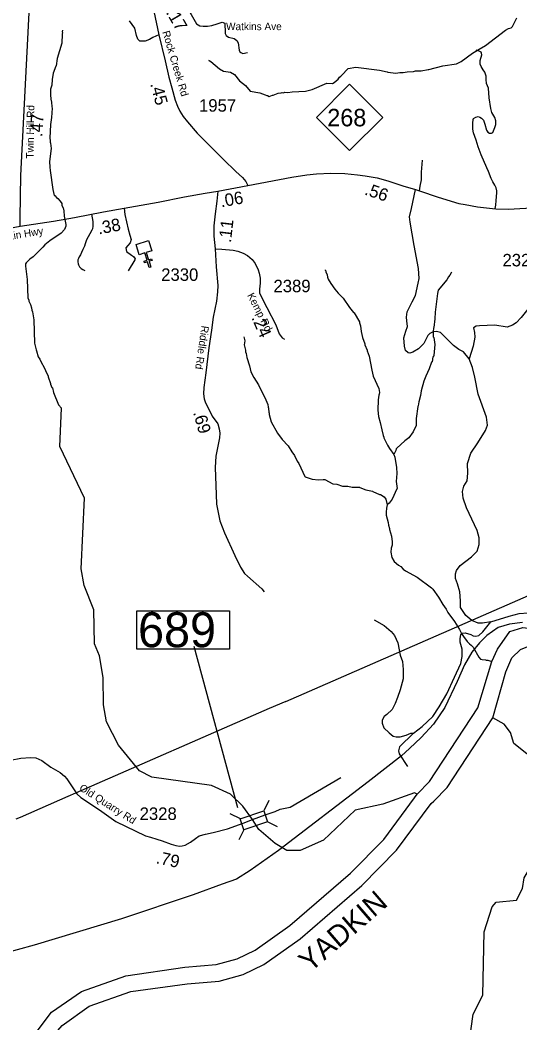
# Model space of a CAD drawing. Extents: x 1248089 to 1457196, y 820910 to 988753.
# Drawn here: x 1391144 to 1396152, y 893646 to 903687 of the extents above; entities that cross this region are included whole.
import ezdxf

# ---------------------------------------------------------------- set-up
doc = ezdxf.new("R2010")
doc.units = 0
for name, color, linetype in [('Exist Cultural Church CELL', 7, 'Continuous'), ('Exist Hydrographic Creek Single Shore', 7, 'Continuous'), ('Exist Hydrographic Misc Water Feature', 7, 'Continuous'), ('Exist Hydrographic River Shore', 7, 'Continuous'), ('Exist Hydrographic River Shore Label', 7, 'Continuous'), ('Exist Railroad Mainline', 7, 'Continuous'), ('Exist Road Non-System Type 51', 7, 'Continuous'), ('Exist Road Primary NC Attributed', 7, 'Continuous'), ('Exist Road Primary NC Label', 7, 'Continuous'), ('Exist Road Primary NC Shield CELL', 7, 'Continuous'), ('Exist Road Primary NC Shield Number Label', 7, 'Continuous'), ('Exist Road Secondary Structure Standard Bridge CELL', 7, 'Continuous'), ('Exist Road Secondary Structure Standard Bridge Number Label', 7, 'Continuous'), ('Exist Road Secondary Type 41 Attributed', 7, 'Continuous'), ('Exist Road Secondary Type 51 Attributed', 7, 'Continuous'), ('Exist Road Secondary Type 51 Label', 7, 'Continuous'), ('Exist Utilities Electrical Transmission Line', 7, 'Continuous'), ('Prop CMT Slope Fill', 7, 'Continuous'), ('Prop GRAU CAT1 Cell', 7, 'Continuous'), ('Prop Lane Lines', 7, 'Continuous')]:
    doc.layers.add(name, color=color, linetype=linetype)

msp = doc.modelspace()

# ---------------------------------------------------------------- linework, layer by layer
at = {"layer": 'Exist Cultural Church CELL'}
msp.add_lwpolyline([(1392463, 901377), (1392409, 901360), (1392431, 901287), (1392462, 901297), (1392467, 901281), (1392436, 901272), (1392454, 901214), (1392439, 901210), (1392421, 901267), (1392390, 901258), (1392386, 901273), (1392416, 901282), (1392394, 901355), (1392338, 901338), (1392307, 901440), (1392432, 901479)], close=True, dxfattribs=at)
at = {"layer": 'Exist Hydrographic Creek Single Shore'}
for points in [[(1395454, 892315), (1395580, 892368), (1395667, 892527), (1395640, 893425), (1395684, 893735), (1395779, 893923), (1395792, 894557), (1395873, 894808), (1395915, 894856), (1396116, 894875), (1396177, 894992), (1396196, 895100), (1396265, 895217), (1396374, 895287), (1396461, 895420), (1396467, 895712), (1396406, 895979), (1396433, 896087), (1396300, 896323), (1396221, 896340), (1396090, 896445), (1396059, 896554), (1395994, 896637), (1395879, 896700)], [(1393472, 895682), (1393375, 895817), (1393253, 895937), (1393063, 896023), (1392465, 896106)], [(1395122, 895937), (1395096, 895949), (1394777, 895838), (1394500, 895778), (1394185, 895475), (1393950, 895372), (1393816, 895374), (1393701, 895442), (1393537, 895583), (1393472, 895682)]]:
    msp.add_lwpolyline(points, dxfattribs=at)
at = {"layer": 'Exist Hydrographic Misc Water Feature'}
for points in [[(1393032, 903285), (1393040, 903283), (1393054, 903272), (1393142, 903198), (1393182, 903177), (1393253, 903164), (1393291, 903143), (1393343, 903078), (1393403, 903033), (1393449, 902976), (1393545, 902958), (1393601, 902940), (1393616, 902932), (1393624, 902932), (1393640, 902923), (1393672, 902935), (1393680, 902935), (1393729, 902954), (1393761, 902957), (1393769, 902961), (1393785, 902960), (1393793, 902964), (1393825, 902963), (1393869, 902970), (1394005, 902975), (1394072, 902992), (1394219, 903055), (1394275, 903053), (1394291, 903061), (1394330, 903096), (1394344, 903114), (1394359, 903124), (1394365, 903133), (1394432, 903202), (1394507, 903216), (1394746, 903185), (1394822, 903169), (1394830, 903165), (1394909, 903155), (1394949, 903162), (1394981, 903162), (1395022, 903169), (1395086, 903171), (1395106, 903179), (1395162, 903178), (1395234, 903192), (1395240, 903191), (1395379, 903229), (1395515, 903250), (1395564, 903273), (1395676, 903354), (1395744, 903397), (1395807, 903431), (1396007, 903587), (1396039, 903602), (1396065, 903608), (1396076, 903621), (1396121, 903708)], [(1391568, 903585), (1391566, 903569), (1391570, 903561), (1391565, 903545), (1391564, 903457), (1391516, 903302), (1391507, 903230), (1391503, 903227), (1391476, 903155), (1391464, 903091), (1391462, 903035), (1391450, 902996), (1391448, 902940), (1391451, 902894), (1391459, 902864), (1391462, 902818), (1391465, 902804), (1391459, 902712), (1391450, 902640), (1391441, 902504), (1391446, 902480), (1391446, 902464), (1391450, 902456), (1391455, 902400), (1391438, 902272), (1391441, 902214), (1391446, 902180), (1391471, 901990), (1391486, 901932), (1391492, 901931), (1391508, 901911), (1391524, 901899), (1391545, 901874), (1391561, 901850), (1391564, 901830), (1391576, 901806), (1391583, 901778), (1391586, 901725), (1391602, 901641), (1391601, 901624), (1391588, 901591), (1391555, 901552), (1391441, 901477), (1391392, 901438), (1391373, 901414), (1391275, 901315), (1391242, 901293), (1391204, 901257), (1391199, 901246), (1391199, 901224), (1391216, 901090), (1391222, 900906), (1391232, 900882), (1391231, 900874), (1391247, 900840), (1391258, 900805), (1391261, 900781), (1391269, 900765), (1391283, 900685), (1391290, 900453), (1391305, 900385), (1391309, 900377), (1391327, 900316), (1391343, 900292), (1391366, 900243), (1391373, 900235), (1391427, 900122), (1391427, 900114), (1391449, 900050), (1391449, 900042), (1391463, 900007), (1391469, 900005), (1391479, 899957), (1391529, 899836), (1391558, 899801)], [(1394202, 901188), (1394202, 901182), (1394208, 901176), (1394208, 901168), (1394221, 901136), (1394225, 901112), (1394232, 901092), (1394256, 901051), (1394296, 900994), (1394331, 900953), (1394380, 900904), (1394446, 900810), (1394485, 900758), (1394491, 900755), (1394543, 900665), (1394543, 900657), (1394554, 900625), (1394561, 900569), (1394576, 900508), (1394598, 900444), (1394598, 900436), (1394621, 900383), (1394621, 900375), (1394640, 900323), (1394668, 900181), (1394683, 900122), (1394737, 899997), (1394744, 899957), (1394743, 899941), (1394739, 899933), (1394730, 899885), (1394728, 899781), (1394735, 899717), (1394753, 899657), (1394768, 899585), (1394782, 899528), (1394790, 899512), (1394790, 899504), (1394824, 899431), (1394844, 899399), (1394887, 899338)], [(1395470, 901164), (1395462, 901156), (1395449, 901133), (1395437, 901117), (1395420, 901085), (1395334, 900983), (1395325, 900951), (1395304, 900764), (1395300, 900696), (1395290, 900608), (1395286, 900601), (1395281, 900569), (1395284, 900517), (1395288, 900509), (1395298, 900440), (1395288, 900329), (1395286, 900319), (1395280, 900317), (1395271, 900265), (1395267, 900262), (1395241, 900194), (1395208, 900123), (1395190, 900071), (1395164, 899976), (1395155, 899928), (1395138, 899864), (1395133, 899824), (1395129, 899817), (1395114, 899697), (1395113, 899629), (1395081, 899564), (1395040, 899503), (1394999, 899476), (1394918, 899401), (1394912, 899394), (1394907, 899378), (1394887, 899338)], [(1393386, 900515), (1393395, 900474), (1393388, 900435), (1393401, 900382), (1393401, 900366), (1393408, 900350), (1393415, 900310), (1393442, 900226), (1393456, 900165), (1393487, 900109), (1393533, 900036), (1393606, 899884), (1393625, 899838), (1393629, 899810), (1393632, 899802), (1393632, 899786), (1393636, 899777), (1393635, 899761), (1393639, 899753), (1393639, 899737), (1393661, 899665), (1393723, 899552), (1393771, 899487), (1393830, 899425), (1393867, 899363), (1393894, 899328), (1393921, 899271), (1393936, 899249), (1393998, 899118), (1394001, 899113), (1394072, 899091), (1394133, 899085), (1394181, 899088), (1394197, 899086), (1394276, 899044), (1394318, 899039), (1394375, 899022), (1394429, 899020), (1394471, 899011), (1394543, 899010), (1394547, 899006), (1394607, 898985), (1394674, 898971), (1394679, 898966), (1394746, 898937), (1394754, 898937), (1394791, 898913), (1394809, 898892), (1394822, 898832)], [(1392465, 896106), (1392340, 896172), (1392129, 896426), (1392009, 896662), (1391979, 896830), (1391976, 897105), (1391939, 897323), (1391891, 897442), (1391882, 897784), (1391787, 898025), (1391757, 898193), (1391789, 898902), (1391541, 899416), (1391558, 899801)], [(1394887, 899338), (1394898, 899310), (1394916, 899206), (1394919, 899147), (1394912, 899066), (1394923, 898998), (1394918, 898993), (1394871, 898891), (1394842, 898851), (1394822, 898832)], [(1394822, 898832), (1394815, 898800), (1394812, 898760), (1394813, 898730), (1394832, 898656), (1394835, 898630), (1394846, 898596), (1394846, 898588), (1394865, 898519), (1394871, 898463), (1394871, 898431), (1394862, 898399), (1394857, 898359), (1394870, 898307), (1394893, 898267), (1394934, 898230), (1394958, 898217), (1394981, 898191), (1395005, 898172), (1395124, 898110), (1395267, 898003), (1395279, 897990), (1395335, 897909), (1395378, 897836), (1395413, 897788), (1395428, 897755), (1395498, 897666), (1395548, 897585), (1395567, 897544), (1395587, 897514), (1395622, 897465), (1395645, 897441), (1395665, 897428), (1395683, 897410), (1395740, 897309), (1395758, 897290), (1395774, 897284), (1395806, 897283), (1395814, 897279), (1395830, 897279), (1395872, 897266)]]:
    msp.add_lwpolyline(points, dxfattribs=at)
at = {"layer": 'Exist Hydrographic River Shore'}
for points in [[(1395731, 896802), (1395872, 897266), (1395928, 897389), (1396052, 897564), (1396182, 897606), (1396710, 897543), (1396997, 897473), (1397246, 897398), (1397613, 897207), (1397890, 897007), (1398220, 896630), (1398435, 896413), (1398813, 896101), (1399044, 895970), (1399802, 895788), (1400043, 895779), (1400198, 895785), (1400352, 895927), (1400787, 896341), (1401440, 896841)], [(1395879, 896700), (1396011, 897162), (1396071, 897303), (1396156, 897385), (1396266, 897427), (1396903, 897334), (1397165, 897242), (1397450, 897104), (1397819, 896874), (1398122, 896532), (1398428, 896263), (1398749, 895953), (1399038, 895833), (1399232, 895767), (1399874, 895639), (1400136, 895627), (1400255, 895666), (1400399, 895743), (1400825, 896210), (1401571, 896789)], [(1395122, 895937), (1395247, 896065), (1395731, 896802)], [(1395291, 895868), (1395423, 896005), (1395879, 896700)], [(1389881, 893442), (1390011, 893370), (1390205, 893151), (1390336, 893044), (1390553, 892962), (1390871, 892953), (1391094, 893080), (1391567, 893622), (1391837, 893813), (1392253, 893961), (1392817, 894038), (1393138, 894065), (1393379, 894130), (1393587, 894231), (1393950, 894490), (1394568, 895024), (1394915, 895375), (1395261, 895845), (1395291, 895868)], [(1389986, 893573), (1390089, 893472), (1390299, 893268), (1390436, 893125), (1390636, 893059), (1390883, 893073), (1391012, 893160), (1391459, 893753), (1391760, 893962), (1392203, 894119), (1392794, 894204), (1393109, 894230), (1393320, 894287), (1393501, 894375), (1393847, 894621), (1394454, 895146), (1394787, 895484), (1395094, 895900), (1395122, 895937)]]:
    msp.add_lwpolyline(points, dxfattribs=at)
at = {"layer": 'Exist Railroad Mainline'}
msp.add_lwpolyline([(1396178, 897654), (1396049, 897640), (1395934, 897605), (1395819, 897525), (1395746, 897451), (1395670, 897357), (1395596, 897232), (1395523, 897064), (1395400, 896804), (1395285, 896637), (1395163, 896504), (1395045, 896393), (1394964, 896319), (1394633, 896061), (1393732, 895372), (1393450, 895171), (1393311, 895087), (1393168, 895035), (1392878, 894930), (1392160, 894689), (1391285, 894426), (1390942, 894333)], dxfattribs=at)
at = {"layer": 'Exist Road Non-System Type 51'}
for points in [[(1392533, 903539), (1392473, 903513), (1392440, 903491), (1392397, 903477), (1392383, 903477), (1392343, 903477), (1392324, 903496), (1392312, 903534), (1392295, 903605), (1392241, 903679)], [(1393196, 903637), (1393200, 903579), (1393198, 903553), (1393210, 903534), (1393233, 903515), (1393290, 903501), (1393302, 903493), (1393316, 903484), (1393328, 903458), (1393340, 903387), (1393347, 903370), (1393357, 903361), (1393376, 903353), (1393421, 903363)], [(1395905, 901799), (1395911, 901835), (1395913, 901879), (1395919, 901956), (1395920, 901979), (1395915, 902008), (1395902, 902034), (1395880, 902066), (1395863, 902101), (1395836, 902171), (1395820, 902207), (1395765, 902339), (1395733, 902418), (1395713, 902485), (1395687, 902557), (1395681, 902594), (1395681, 902656), (1395682, 902690), (1395686, 902703), (1395710, 902716), (1395733, 902720), (1395751, 902715), (1395766, 902706), (1395786, 902684), (1395799, 902646), (1395818, 902585), (1395829, 902564), (1395847, 902555), (1395868, 902554), (1395880, 902562), (1395887, 902578), (1395901, 902610), (1395911, 902641), (1395909, 902677), (1395900, 902711), (1395870, 902761), (1395859, 902802), (1395845, 902908), (1395838, 903004), (1395816, 903051), (1395813, 903093), (1395812, 903126), (1395800, 903165), (1395785, 903190), (1395762, 903223), (1395753, 903246), (1395752, 903282), (1395769, 903338), (1395767, 903354), (1395762, 903365), (1395743, 903377), (1395713, 903386)], [(1395145, 901978), (1395154, 902025), (1395165, 902089), (1395165, 902163), (1395175, 902284)], [(1395644, 900297), (1395587, 900364), (1395540, 900388), (1395485, 900428), (1395409, 900506), (1395355, 900558), (1395315, 900568), (1395284, 900566), (1395248, 900549), (1395229, 900528), (1395189, 900449), (1395137, 900395), (1395080, 900361), (1395049, 900352), (1395032, 900357), (1395004, 900380), (1394994, 900423), (1394990, 900504), (1395009, 900573), (1395025, 900620), (1395018, 900677), (1395016, 900713), (1395021, 900765), (1395073, 900867), (1395104, 900931), (1395132, 901052), (1395141, 901099), (1395137, 901199), (1395092, 901430), (1395052, 901665), (1395047, 901717), (1395066, 901800), (1395104, 901990)], [(1392188, 901804), (1392195, 901740), (1392228, 901595), (1392245, 901534), (1392257, 901489), (1392247, 901458), (1392224, 901429), (1392205, 901406), (1392210, 901370), (1392259, 901334), (1392281, 901320), (1392297, 901296), (1392295, 901285), (1392228, 901175)], [(1391860, 901745), (1391872, 901671), (1391873, 901625), (1391869, 901597), (1391862, 901583), (1391842, 901548), (1391808, 901486), (1391795, 901447), (1391789, 901425), (1391774, 901389), (1391758, 901359), (1391749, 901337), (1391737, 901316), (1391728, 901300), (1391724, 901288), (1391724, 901268), (1391727, 901246), (1391731, 901238), (1391741, 901218), (1391756, 901199), (1391772, 901189), (1391794, 901180)], [(1396625, 901312), (1396604, 901301), (1396585, 901265), (1396571, 901234), (1396549, 901201), (1396516, 901161), (1396426, 901064), (1396296, 900874), (1396163, 900708), (1396113, 900655), (1396077, 900632), (1396025, 900613), (1395900, 900632), (1395748, 900627), (1395713, 900623), (1395687, 900606), (1395696, 900558), (1395699, 900513), (1395684, 900423), (1395644, 900297)], [(1395859, 897662), (1395778, 897649), (1395735, 897649), (1395670, 897674), (1395610, 897726), (1395558, 897806), (1395558, 897874), (1395550, 897964), (1395528, 898044), (1395508, 898097), (1395505, 898142), (1395515, 898177), (1395553, 898225), (1395668, 898312), (1395725, 898370), (1395743, 898438), (1395743, 898503), (1395723, 898576), (1395616, 898804), (1395583, 898899), (1395575, 898966), (1395590, 899019), (1395623, 899074), (1395630, 899151), (1395628, 899246), (1395660, 899352), (1395730, 899454), (1395806, 899577), (1395826, 899632), (1395816, 899710), (1395733, 899941), (1395700, 900112), (1395678, 900209), (1395644, 900297)], [(1395859, 897662), (1396045, 897718), (1396145, 897746), (1396233, 897753)], [(1394693, 897682), (1394791, 897627), (1394863, 897565), (1394896, 897527), (1394928, 897452), (1394953, 897327), (1394976, 897264), (1394983, 897184), (1394981, 897091), (1394953, 896981), (1394926, 896904), (1394903, 896844), (1394871, 896783), (1394818, 896736), (1394791, 896713), (1394773, 896678), (1394773, 896646), (1394788, 896601), (1394841, 896551), (1394881, 896516), (1394913, 896511), (1394953, 896511), (1395011, 896528), (1395058, 896546), (1395084, 896547)], [(1395084, 896547), (1395173, 896613), (1395279, 896713), (1395344, 896811), (1395419, 896941), (1395496, 897109), (1395559, 897244), (1395574, 897314), (1395574, 897389), (1395554, 897460), (1395554, 897497), (1395559, 897532), (1395574, 897550), (1395604, 897552), (1395659, 897535), (1395684, 897522), (1395709, 897520), (1395741, 897527), (1395781, 897562), (1395859, 897662)], [(1394946, 896412), (1395084, 896547)], [(1394946, 896412), (1394936, 896372), (1394941, 896339), (1395026, 896214)]]:
    msp.add_lwpolyline(points, dxfattribs=at)
at = {"layer": 'Exist Road Primary NC Attributed'}
for points in [[(1393427, 902030), (1393868, 902113), (1394018, 902136), (1394113, 902148), (1394258, 902153), (1394397, 902151), (1394526, 902139), (1394603, 902129), (1394721, 902106), (1394829, 902079), (1394978, 902028), (1395104, 901990), (1395145, 901978), (1395334, 901915), (1395541, 901852), (1395603, 901839), (1395727, 901818), (1395877, 901800), (1395910, 901796), (1396035, 901795), (1396211, 901804), (1396349, 901820)], [(1391145, 901624), (1391478, 901672), (1391690, 901711), (1391979, 901766), (1392188, 901804), (1392527, 901864), (1392790, 901916), (1392999, 901954), (1393124, 901975)], [(1393124, 901975), (1393427, 902030)], [(1390031, 901403), (1390237, 901456), (1390447, 901494), (1390784, 901556), (1391145, 901624)]]:
    msp.add_lwpolyline(points, dxfattribs=at)
at = {"layer": 'Exist Road Primary NC Shield CELL'}
msp.add_lwpolyline([(1394113, 902713), (1394446, 903046), (1394779, 902713), (1394446, 902380)], close=True, dxfattribs=at)
at = {"layer": 'Exist Road Secondary Structure Standard Bridge CELL'}
for p, q in [((1393635, 895872), (1393585, 895770)), ((1393351, 895689), (1393249, 895739)), ((1393724, 895610), (1393622, 895661)), ((1393387, 895581), (1393337, 895480))]:
    msp.add_line(p, q, dxfattribs=at)
msp.add_lwpolyline([(1393622, 895661), (1393387, 895581), (1393350, 895691), (1393585, 895770)], close=True, dxfattribs=at)
at = {"layer": 'Exist Road Secondary Structure Standard Bridge Number Label'}
msp.add_line((1393326, 895799), (1392888, 897416), dxfattribs=at)
msp.add_lwpolyline([(1392314, 897772), (1393243, 897772), (1393243, 897388), (1392314, 897388)], close=True, dxfattribs=at)
at = {"layer": 'Exist Road Secondary Type 41 Attributed'}
msp.add_lwpolyline([(1390684, 896092), (1390762, 896097), (1390787, 896104), (1390823, 896120), (1390897, 896189), (1390971, 896243), (1391047, 896277), (1391153, 896296), (1391250, 896305), (1391303, 896299), (1391362, 896274), (1391451, 896206), (1391545, 896153), (1391588, 896117), (1391611, 896091)], dxfattribs=at)
at = {"layer": 'Exist Road Secondary Type 51 Attributed'}
for points in [[(1391145, 901624), (1391145, 901708), (1391153, 902131), (1391253, 904091)], [(1392418, 904088), (1392422, 904055), (1392445, 903935), (1392483, 903775), (1392533, 903539), (1392599, 903278), (1392634, 903117), (1392664, 903009), (1392697, 902886), (1392721, 902825), (1392744, 902776), (1392777, 902722), (1392822, 902668), (1392919, 902556), (1393014, 902457), (1393183, 902290), (1393306, 902171), (1393374, 902110), (1393407, 902070), (1393427, 902030)], [(1392681, 904140), (1392702, 904145), (1392728, 904140), (1392742, 904128), (1392751, 904069), (1392771, 903971), (1392780, 903896), (1392803, 903837), (1392858, 903742), (1392912, 903651), (1392944, 903630), (1392977, 903625), (1393022, 903627), (1393064, 903634), (1393119, 903648), (1393168, 903665), (1393196, 903657), (1393196, 903637)], [(1393124, 901975), (1393117, 901875), (1393098, 901746), (1393084, 901628), (1393086, 901523), (1393098, 901398)], [(1393098, 901398), (1393110, 901216), (1393125, 901031), (1393123, 900965), (1393111, 900873), (1393078, 900713), (1393061, 900581), (1393035, 900404), (1393004, 900155), (1392984, 900008), (1392983, 899946), (1392990, 899894), (1393002, 899855), (1393030, 899805), (1393070, 899721), (1393125, 899645), (1393139, 899596), (1393146, 899552), (1393141, 899503), (1393106, 899320), (1393097, 899207), (1393108, 898936), (1393113, 898839), (1393136, 898724), (1393146, 898674), (1393191, 898554), (1393294, 898325), (1393351, 898210), (1393393, 898147), (1393424, 898121), (1393565, 897991), (1393590, 897964)], [(1393098, 901398), (1393167, 901394), (1393278, 901382), (1393327, 901373), (1393379, 901354), (1393422, 901329), (1393469, 901289), (1393501, 901249), (1393528, 901185), (1393539, 901152), (1393548, 901103), (1393548, 901054), (1393544, 900993), (1393544, 900953), (1393617, 900809), (1393706, 900636), (1393741, 900545), (1393770, 900504), (1393793, 900493)], [(1391611, 896091), (1391714, 895939), (1391754, 895904), (1391939, 895779), (1392104, 895662), (1392400, 895518), (1392450, 895507), (1392515, 895487), (1392568, 895470), (1392658, 895436), (1392703, 895424), (1392742, 895417), (1392769, 895418), (1392799, 895425), (1392851, 895456), (1392901, 895493), (1392937, 895520), (1393001, 895536), (1393077, 895552), (1393223, 895591), (1393380, 895645), (1393472, 895682)], [(1393472, 895682), (1393600, 895730), (1393699, 895764), (1393751, 895785), (1393851, 895805), (1394356, 896104)]]:
    msp.add_lwpolyline(points, dxfattribs=at)
at = {"layer": 'Exist Utilities Electrical Transmission Line'}
for p, q in [((1393806, 896865), (1393641, 896793)), ((1393641, 896793), (1391700, 895946)), ((1391144, 895704), (1391101, 895685))]:
    msp.add_line(p, q, dxfattribs=at)
for points in [[(1393806, 896865), (1396369, 897984), (1399245, 898877)], [(1391700, 895946), (1391624, 895913), (1391144, 895704)]]:
    msp.add_lwpolyline(points, dxfattribs=at)

# ---------------------------------------------------------------- texts
at = {"layer": 'Exist Hydrographic River Shore Label'}
msp.add_text('YADKIN', height=210, rotation=40.8122, dxfattribs=at).set_placement((1394050, 894145))
at = {"layer": 'Exist Road Primary NC Label'}
msp.add_text('Elkin Hwy', height=75, rotation=9.3716, dxfattribs=at).set_placement((1390947, 901470))
at = {"layer": 'Exist Road Primary NC Shield Number Label'}
msp.add_text('268', height=175, dxfattribs=at).set_placement((1394222, 902623))
at = {"layer": 'Exist Road Secondary Structure Standard Bridge Number Label'}
msp.add_text('689', height=350, dxfattribs=at).set_placement((1392326, 897408))
at = {"layer": 'Exist Road Secondary Type 51 Label'}
for s, rotation, p in [('Rock Creek Rd', 286.5212, (1392568, 903568)), ('Twin Hill Rd', 89.1041, (1391279, 902300)), ('Kemp Rd', 297.146, (1393417, 900932)), ('Riddle Rd', 261.4798, (1392963, 900631)), ('Old Quarry Rd', 327.4803, (1391730, 895981))]:
    msp.add_text(s, height=75, rotation=rotation, dxfattribs=at).set_placement(p)
msp.add_text('Watkins Ave', height=75, dxfattribs=at).set_placement((1393208, 903586))
at = {"layer": 'Prop CMT Slope Fill'}
for s, rotation, p in [('.06', 10.15, (1393160, 901812)), ('.56', 341.3505, (1394587, 901942)), ('.38', 10.4742, (1391932, 901540))]:
    msp.add_text(s, height=125, rotation=rotation, dxfattribs=at).set_placement(p)
at = {"layer": 'Prop GRAU CAT1 Cell'}
for s, rotation, p in [('.17', 300.17, (1392602, 903764)), ('.45', 284.9691, (1392447, 903048)), ('.47', 87.0781, (1391367, 902514)), ('.11', 83.2959, (1393256, 901454)), ('.24', 293.7495, (1393460, 900707)), ('.69', 285.9323, (1392876, 899758)), ('.79', 347.8945, (1392500, 895246))]:
    msp.add_text(s, height=125, rotation=rotation, dxfattribs=at).set_placement(p)
at = {"layer": 'Prop Lane Lines'}
for s, p in [('1957', (1392937, 902770)), ('2329', (1395977, 901221)), ('2330', (1392558, 901076)), ('2389', (1393683, 900962)), ('2328', (1392342, 895679))]:
    msp.add_text(s, height=125, dxfattribs=at).set_placement(p)

doc.saveas('drawing.dxf')
